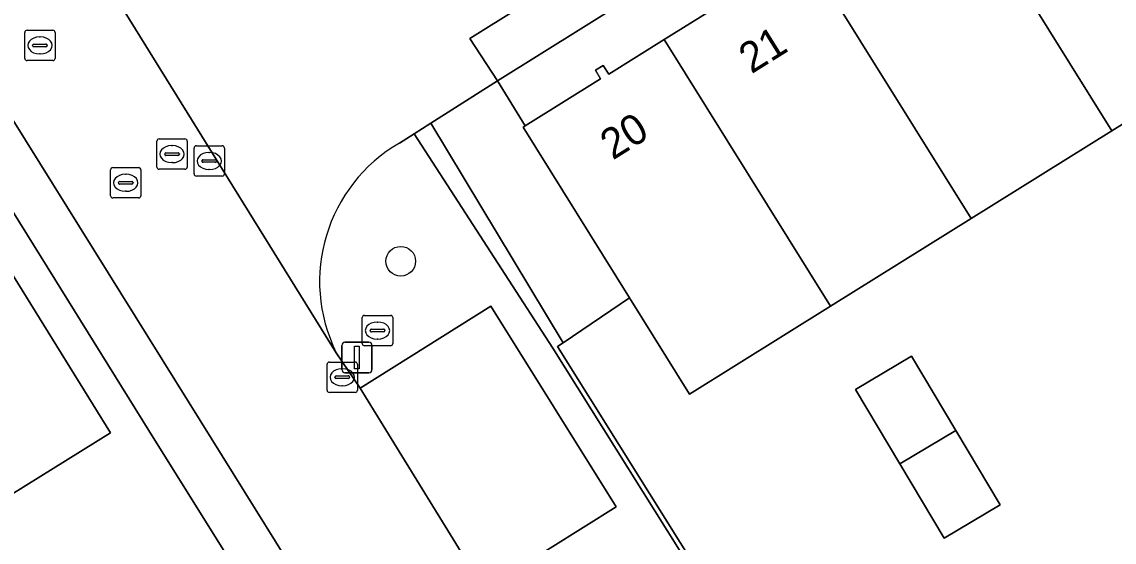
# Model space of a CAD drawing. Extents: x 159279 to 160377, y 384531 to 385888.
# Drawn here: x 159590.06 to 159626.04, y 385523.3 to 385540.44 of the extents above; entities that cross this region are included whole.
import ezdxf

# ---------------------------------------------------------------- set-up
doc = ezdxf.new("R2010")
doc.units = 0
for name, color, linetype in [('IMGEO_Boom', 7, 'Continuous'), ('IMGEO_Brandkraan', 7, 'Continuous'), ('IMGEO_Erf', 7, 'Continuous'), ('IMGEO_Groenvoorziening', 7, 'Continuous'), ('IMGEO_Hek', 7, 'Continuous'), ('IMGEO_Kolk', 7, 'Continuous'), ('IMGEO_Lichtmast', 7, 'Continuous'), ('IMGEO_Pand', 7, 'Continuous'), ('IMGEO_Pand_nummerreeks', 7, 'Continuous'), ('IMGEO_Parkeervlak_open', 7, 'Continuous'), ('IMGEO_Rijbaan_lokaal_open', 7, 'Continuous'), ('IMGEO_Rioolput', 7, 'Continuous'), ('IMGEO_Voetpad_open', 7, 'Continuous')]:
    doc.layers.add(name, color=color, linetype=linetype)

msp = doc.modelspace()

# ---------------------------------------------------------------- linework, layer by layer
at = {"layer": 'IMGEO_Boom'}
msp.add_circle((159602.537, 385532.554), 0.489, dxfattribs=at)
at = {"layer": 'IMGEO_Brandkraan'}
for p, q in [((159600.112, 385528.308), (159600.112, 385529.16)), ((159600.187, 385529.234), (159601.039, 385529.234)), ((159600.6, 385529.014), (159600.625, 385529.014)), ((159601.113, 385529.16), (159601.113, 385528.308)), ((159600.371, 385528.728), (159600.371, 385528.74)), ((159600.809, 385528.691), (159600.411, 385528.691)), ((159600.414, 385528.777), (159600.812, 385528.777)), ((159600.855, 385528.74), (159600.855, 385528.728)), ((159601.039, 385528.234), (159600.187, 385528.234)), ((159600.623, 385528.454), (159600.598, 385528.454))]:
    msp.add_line(p, q, dxfattribs=at)
for points in [[(159600.112, 385528.308), (159600.112, 385529.16)], [(159600.187, 385529.234), (159601.039, 385529.234)], [(159601.113, 385529.16), (159601.113, 385528.308)], [(159601.039, 385528.234), (159600.187, 385528.234)]]:
    msp.add_lwpolyline(points, dxfattribs=at)
for centre, radius, start, end in [((159600.189, 385529.158), 0.0765, 91.552, 178.448), ((159600.189, 385529.158), 0.0765, 91.552, 178.448), ((159601.037, 385529.158), 0.0765, 1.552, 88.448), ((159601.037, 385529.158), 0.0765, 1.552, 88.448), ((159600.411, 385528.737), 0.0403, 85.8775, 175.7526), ((159600.408, 385528.727), 0.0366, 178.938, 274.7102), ((159600.812, 385528.734), 0.043, 264.8664, 352.4533), ((159600.816, 385528.739), 0.0386, 1.7309, 96.639), ((159600.189, 385528.31), 0.0765, 181.552, 268.448), ((159600.189, 385528.31), 0.0765, 181.552, 268.448), ((159601.037, 385528.31), 0.0765, 271.552, 358.448), ((159601.037, 385528.31), 0.0765, 271.552, 358.448)]:
    msp.add_arc(centre, radius, start, end, dxfattribs=at)
for centre, major_axis, ratio, start_param, end_param in [((159600.599, 385528.734), (-0.387, 0.002), 0.722429, 4.712389, 7.853982), ((159600.624, 385528.734), (-0.39, 0.002), 0.717154, 1.570796, 4.712389)]:
    msp.add_ellipse(centre, major_axis=major_axis, ratio=ratio, start_param=start_param, end_param=end_param, dxfattribs=at)
at = {"layer": 'IMGEO_Erf'}
for points in [[(159644.628, 385562.773), (159642.638, 385561.539), (159643.576, 385560.048), (159643.656, 385560.098), (159649.157, 385551.309), (159644.519, 385548.418), (159639.881, 385545.526), (159635.242, 385542.635), (159630.604, 385539.744), (159625.966, 385536.852), (159621.328, 385533.961), (159616.689, 385531.069), (159612.051, 385528.178), (159610.073, 385531.349), (159607.883, 385529.866), (159607.706, 385529.747), (159620.829, 385508.766)], [(159642.638, 385561.539), (159605.721, 385538.494), (159606.633, 385537.009), (159609.114, 385538.562), (159608.949, 385538.847), (159609.21, 385539.003), (159609.39, 385538.714), (159611.212, 385539.856), (159613.352, 385541.196), (159613.181, 385541.49), (159613.447, 385541.645), (159613.623, 385541.356), (159615.85, 385542.747), (159618.298, 385544.276), (159618.123, 385544.568), (159618.377, 385544.72), (159618.557, 385544.437), (159620.485, 385545.644), (159622.517, 385546.917), (159622.347, 385547.2), (159622.611, 385547.358), (159622.787, 385547.074), (159625.124, 385548.534), (159627.455, 385549.991)]]:
    msp.add_lwpolyline(points, dxfattribs=at)
for points in [[(159587.115, 385538.423), (159579.101, 385551.289), (159564.521, 385542.253), (159563.52, 385543.985), (159550.779, 385535.931), (159552.567, 385533.055), (159540.058, 385524.978), (159549.424, 385510.444), (159556.132, 385514.582), (159563.861, 385502.59), (159596.852, 385522.799), (159594.244, 385526.978), (159588.878, 385535.592), (159558.583, 385516.525), (159558.01, 385517.398), (159552.676, 385514.092), (159550.122, 385518.172), (159552.021, 385519.341), (159550.797, 385521.292), (159548.904, 385520.113), (159546.853, 385523.403), (159554.144, 385527.964), (159558.672, 385520.726)], [(159588.722, 385533.768), (159592.982, 385526.903), (159587.791, 385523.681), (159586.857, 385525.185), (159584.334, 385523.619), (159585.267, 385522.115), (159581.945, 385520.053), (159577.684, 385526.907)], [(159620.822, 385526.977), (159622.282, 385524.53), (159620.442, 385523.431), (159618.981, 385525.878), (159617.52, 385528.325), (159619.361, 385529.424)]]:
    msp.add_lwpolyline(points, close=True, dxfattribs=at)
at = {"layer": 'IMGEO_Groenvoorziening'}
for points in [[(159606.568, 385536.969), (159606.633, 385537.009), (159605.721, 385538.494), (159603.534, 385537.104), (159607.883, 385529.866), (159610.073, 385531.349)], [(159607.883, 385529.866), (159603.534, 385537.104), (159602.979, 385536.751), (159607.546, 385529.696), (159625.156, 385501.603), (159625.659, 385501.917), (159621.175, 385508.968), (159620.829, 385508.766), (159607.706, 385529.747)]]:
    msp.add_lwpolyline(points, close=True, dxfattribs=at)
for points in [[(159600.416, 385529.542), (159601.198, 385528.374), (159605.503, 385531.069), (159609.631, 385524.466), (159605.291, 385521.738), (159607.176, 385518.737), (159611.543, 385521.434), (159615.61, 385514.841), (159611.258, 385512.107), (159613.285, 385508.969), (159617.621, 385511.695), (159621.706, 385505.092), (159617.346, 385502.343), (159619.877, 385498.309), (159625.156, 385501.603), (159607.546, 385529.696), (159602.979, 385536.751)], [(159602.979, 385536.751), (159602.495, 385536.443)]]:
    msp.add_lwpolyline(points, dxfattribs=at)
msp.add_arc((159605.13, 385531.886), 5.264, 120.0343, 206.4347, dxfattribs=at)
at = {"layer": 'IMGEO_Hek'}
msp.add_lwpolyline([(159621.175, 385508.968), (159620.829, 385508.766), (159607.706, 385529.747), (159607.883, 385529.866), (159610.073, 385531.349)], dxfattribs=at)
at = {"layer": 'IMGEO_Kolk'}
for p, q in [((159601.347, 385530.77), (159602.199, 385530.77)), ((159601.272, 385529.844), (159601.272, 385530.696)), ((159601.76, 385530.55), (159601.785, 385530.55)), ((159602.273, 385530.696), (159602.273, 385529.844)), ((159601.531, 385530.264), (159601.531, 385530.276)), ((159601.969, 385530.227), (159601.571, 385530.227)), ((159601.574, 385530.313), (159601.972, 385530.313)), ((159602.015, 385530.276), (159602.015, 385530.264)), ((159602.199, 385529.77), (159601.347, 385529.77)), ((159601.783, 385529.99), (159601.758, 385529.99))]:
    msp.add_line(p, q, dxfattribs=at)
for points in [[(159601.347, 385530.77), (159602.199, 385530.77)], [(159601.272, 385529.844), (159601.272, 385530.696)], [(159602.273, 385530.696), (159602.273, 385529.844)], [(159602.199, 385529.77), (159601.347, 385529.77)]]:
    msp.add_lwpolyline(points, dxfattribs=at)
for centre, radius, start, end in [((159601.349, 385530.694), 0.0765, 91.552, 178.448), ((159601.349, 385530.694), 0.0765, 91.552, 178.448), ((159602.197, 385530.694), 0.0765, 1.552, 88.448), ((159602.197, 385530.694), 0.0765, 1.552, 88.448), ((159601.571, 385530.273), 0.0403, 85.8775, 175.7526), ((159601.568, 385530.263), 0.0366, 178.938, 274.7102), ((159601.972, 385530.27), 0.043, 264.8664, 352.4533), ((159601.976, 385530.275), 0.0386, 1.7309, 96.639), ((159601.349, 385529.846), 0.0765, 181.552, 268.448), ((159601.349, 385529.846), 0.0765, 181.552, 268.448), ((159602.197, 385529.846), 0.0765, 271.552, 358.448), ((159602.197, 385529.846), 0.0765, 271.552, 358.448)]:
    msp.add_arc(centre, radius, start, end, dxfattribs=at)
for centre, major_axis, ratio, start_param, end_param in [((159601.759, 385530.27), (-0.387, 0.002), 0.722429, 4.712389, 7.853982), ((159601.784, 385530.27), (-0.39, 0.002), 0.717154, 1.570796, 4.712389)]:
    msp.add_ellipse(centre, major_axis=major_axis, ratio=ratio, start_param=start_param, end_param=end_param, dxfattribs=at)
at = {"layer": 'IMGEO_Lichtmast'}
for p, q in [((159600.6, 385528.983), (159600.6, 385529.783)), ((159600.6, 385529.783), (159600.6, 385528.983)), ((159600.7, 385529.883), (159601.49, 385529.883)), ((159601.49, 385529.883), (159600.7, 385529.883)), ((159601.59, 385529.783), (159601.59, 385528.983)), ((159601.59, 385528.983), (159601.59, 385529.783)), ((159601.49, 385528.883), (159600.7, 385528.883)), ((159600.7, 385528.883), (159601.49, 385528.883))]:
    msp.add_line(p, q, dxfattribs=at)
msp.add_lwpolyline([(159601.02, 385529.758), (159601.17, 385529.758), (159601.17, 385529.008), (159601.02, 385529.008), (159601.02, 385529.758)], dxfattribs=at)
for centre, start, end in [((159600.7, 385529.783), 90, 180), ((159600.7, 385529.783), 90, 180), ((159601.49, 385529.783), 0, 90), ((159601.49, 385529.783), 360, 90), ((159600.7, 385528.983), 180, 270), ((159600.7, 385528.983), 180, 270), ((159601.49, 385528.983), 270, 0), ((159601.49, 385528.983), 270, 0)]:
    msp.add_arc(centre, 0.1, start, end, dxfattribs=at)
at = {"layer": 'IMGEO_Pand'}
for points in [[(159625.124, 385548.534), (159622.787, 385547.074), (159622.611, 385547.358), (159622.347, 385547.2), (159622.517, 385546.917), (159620.485, 385545.644), (159625.966, 385536.852), (159630.604, 385539.744)], [(159620.485, 385545.644), (159618.557, 385544.437), (159618.377, 385544.72), (159618.123, 385544.568), (159618.298, 385544.276), (159615.85, 385542.747), (159621.328, 385533.961), (159625.966, 385536.852)], [(159615.85, 385542.747), (159613.623, 385541.356), (159613.447, 385541.645), (159613.181, 385541.49), (159613.352, 385541.196), (159611.212, 385539.856), (159616.689, 385531.069), (159621.328, 385533.961)], [(159611.212, 385539.856), (159609.39, 385538.714), (159609.21, 385539.003), (159608.949, 385538.847), (159609.114, 385538.562), (159606.633, 385537.009), (159606.568, 385536.969), (159610.073, 385531.349), (159612.051, 385528.178), (159616.689, 385531.069)], [(159581.945, 385520.053), (159585.267, 385522.115), (159584.334, 385523.619), (159586.857, 385525.185), (159587.791, 385523.681), (159592.982, 385526.903), (159588.722, 385533.768), (159577.684, 385526.907)], [(159617.52, 385528.325), (159618.981, 385525.878), (159620.822, 385526.977), (159619.361, 385529.424)], [(159620.822, 385526.977), (159618.981, 385525.878), (159620.442, 385523.431), (159622.282, 385524.53)]]:
    msp.add_lwpolyline(points, close=True, dxfattribs=at)
at = {"layer": 'IMGEO_Parkeervlak_open'}
msp.add_lwpolyline([(159601.198, 385528.374), (159605.291, 385521.738), (159609.631, 385524.466), (159605.503, 385531.069)], close=True, dxfattribs=at)
at = {"layer": 'IMGEO_Rijbaan_lokaal_open'}
for points in [[(159539.928, 385617.181), (159595.571, 385527.892), (159615.638, 385495.651), (159619.877, 385498.309), (159617.346, 385502.343), (159613.285, 385508.969), (159611.258, 385512.107), (159607.176, 385518.737), (159605.291, 385521.738), (159601.198, 385528.374), (159600.416, 385529.542), (159592.097, 385542.955)], [(159602.495, 385536.443), (159602.979, 385536.751), (159603.534, 385537.104), (159605.721, 385538.494), (159604.81, 385539.894), (159643.761, 385564.21), (159644.628, 385562.773)], [(159592.097, 385542.955), (159600.416, 385529.542)]]:
    msp.add_lwpolyline(points, dxfattribs=at)
msp.add_arc((159605.13, 385531.886), 5.264, 120.0343, 206.4347, dxfattribs=at)
at = {"layer": 'IMGEO_Rioolput'}
for p, q in [((159590.154, 385539.237), (159590.154, 385540.089)), ((159590.229, 385540.163), (159591.081, 385540.163)), ((159591.155, 385540.089), (159591.155, 385539.237)), ((159590.642, 385539.943), (159590.667, 385539.943)), ((159590.413, 385539.657), (159590.413, 385539.669)), ((159590.851, 385539.62), (159590.453, 385539.62)), ((159590.456, 385539.706), (159590.854, 385539.706)), ((159590.665, 385539.383), (159590.64, 385539.383)), ((159590.897, 385539.669), (159590.897, 385539.657)), ((159591.081, 385539.163), (159590.229, 385539.163)), ((159594.504, 385535.656), (159594.504, 385536.508)), ((159594.579, 385536.582), (159595.431, 385536.582)), ((159595.505, 385536.508), (159595.505, 385535.656)), ((159594.806, 385536.125), (159595.204, 385536.125)), ((159594.992, 385536.362), (159595.017, 385536.362)), ((159595.731, 385535.43), (159595.731, 385536.282)), ((159595.806, 385536.356), (159596.658, 385536.356)), ((159596.219, 385536.136), (159596.244, 385536.136)), ((159596.732, 385536.282), (159596.732, 385535.43)), ((159594.763, 385536.076), (159594.763, 385536.088)), ((159595.201, 385536.039), (159594.803, 385536.039)), ((159595.015, 385535.802), (159594.99, 385535.802)), ((159595.247, 385536.088), (159595.247, 385536.076)), ((159595.99, 385535.85), (159595.99, 385535.862)), ((159596.428, 385535.813), (159596.03, 385535.813)), ((159596.033, 385535.899), (159596.431, 385535.899)), ((159596.474, 385535.862), (159596.474, 385535.85)), ((159592.98, 385534.711), (159592.98, 385535.563)), ((159593.055, 385535.637), (159593.907, 385535.637)), ((159593.468, 385535.417), (159593.493, 385535.417)), ((159593.981, 385535.563), (159593.981, 385534.711)), ((159595.431, 385535.582), (159594.579, 385535.582)), ((159596.242, 385535.576), (159596.217, 385535.576)), ((159593.239, 385535.131), (159593.239, 385535.143)), ((159593.677, 385535.094), (159593.279, 385535.094)), ((159593.282, 385535.18), (159593.68, 385535.18)), ((159593.723, 385535.143), (159593.723, 385535.131)), ((159596.658, 385535.356), (159595.806, 385535.356)), ((159593.491, 385534.857), (159593.466, 385534.857)), ((159593.907, 385534.637), (159593.055, 385534.637))]:
    msp.add_line(p, q, dxfattribs=at)
for points in [[(159590.154, 385539.237), (159590.154, 385540.089)], [(159590.229, 385540.163), (159591.081, 385540.163)], [(159591.155, 385540.089), (159591.155, 385539.237)], [(159591.081, 385539.163), (159590.229, 385539.163)], [(159594.504, 385535.656), (159594.504, 385536.508)], [(159594.579, 385536.582), (159595.431, 385536.582)], [(159595.505, 385536.508), (159595.505, 385535.656)], [(159595.731, 385535.43), (159595.731, 385536.282)], [(159595.806, 385536.356), (159596.658, 385536.356)], [(159596.732, 385536.282), (159596.732, 385535.43)], [(159592.98, 385534.711), (159592.98, 385535.563)], [(159593.055, 385535.637), (159593.907, 385535.637)], [(159593.981, 385535.563), (159593.981, 385534.711)], [(159595.431, 385535.582), (159594.579, 385535.582)], [(159596.658, 385535.356), (159595.806, 385535.356)], [(159593.907, 385534.637), (159593.055, 385534.637)]]:
    msp.add_lwpolyline(points, dxfattribs=at)
for centre, radius, start, end in [((159590.231, 385540.087), 0.0765, 91.552, 178.448), ((159590.231, 385540.087), 0.0765, 91.552, 178.448), ((159591.079, 385540.087), 0.0765, 1.552, 88.448), ((159591.079, 385540.087), 0.0765, 1.552, 88.448), ((159590.453, 385539.666), 0.0403, 85.8775, 175.7526), ((159590.45, 385539.656), 0.0366, 178.938, 274.7102), ((159590.854, 385539.663), 0.043, 264.8664, 352.4533), ((159590.858, 385539.668), 0.0386, 1.7309, 96.639), ((159590.231, 385539.239), 0.0765, 181.552, 268.448), ((159590.231, 385539.239), 0.0765, 181.552, 268.448), ((159591.079, 385539.239), 0.0765, 271.552, 358.448), ((159591.079, 385539.239), 0.0765, 271.552, 358.448), ((159594.581, 385536.506), 0.0765, 91.552, 178.448), ((159594.581, 385536.506), 0.0765, 91.552, 178.448), ((159595.429, 385536.506), 0.0765, 1.552, 88.448), ((159595.429, 385536.506), 0.0765, 1.552, 88.448), ((159594.803, 385536.085), 0.0403, 85.8775, 175.7526), ((159595.208, 385536.087), 0.0386, 1.7309, 96.639), ((159595.808, 385536.28), 0.0765, 91.552, 178.448), ((159595.808, 385536.28), 0.0765, 91.552, 178.448), ((159596.656, 385536.28), 0.0765, 1.552, 88.448), ((159596.656, 385536.28), 0.0765, 1.552, 88.448), ((159594.8, 385536.075), 0.0366, 178.938, 274.7102), ((159595.204, 385536.082), 0.043, 264.8664, 352.4533), ((159596.03, 385535.859), 0.0403, 85.8775, 175.7526), ((159596.027, 385535.849), 0.0366, 178.938, 274.7102), ((159596.431, 385535.856), 0.043, 264.8664, 352.4533), ((159596.435, 385535.861), 0.0386, 1.7309, 96.639), ((159593.057, 385535.561), 0.0765, 91.552, 178.448), ((159593.057, 385535.561), 0.0765, 91.552, 178.448), ((159593.905, 385535.561), 0.0765, 1.552, 88.448), ((159593.905, 385535.561), 0.0765, 1.552, 88.448), ((159594.581, 385535.658), 0.0765, 181.552, 268.448), ((159594.581, 385535.658), 0.0765, 181.552, 268.448), ((159595.429, 385535.658), 0.0765, 271.552, 358.448), ((159595.429, 385535.658), 0.0765, 271.552, 358.448), ((159595.808, 385535.432), 0.0765, 181.552, 268.448), ((159595.808, 385535.432), 0.0765, 181.552, 268.448), ((159596.656, 385535.432), 0.0765, 271.552, 358.448), ((159596.656, 385535.432), 0.0765, 271.552, 358.448), ((159593.279, 385535.14), 0.0403, 85.8775, 175.7526), ((159593.276, 385535.13), 0.0366, 178.938, 274.7102), ((159593.68, 385535.137), 0.043, 264.8664, 352.4533), ((159593.684, 385535.142), 0.0386, 1.7309, 96.639), ((159593.057, 385534.713), 0.0765, 181.552, 268.448), ((159593.057, 385534.713), 0.0765, 181.552, 268.448), ((159593.905, 385534.713), 0.0765, 271.552, 358.448), ((159593.905, 385534.713), 0.0765, 271.552, 358.448)]:
    msp.add_arc(centre, radius, start, end, dxfattribs=at)
for centre, major_axis, ratio, start_param, end_param in [((159590.641, 385539.663), (-0.387, 0.002), 0.722429, 4.712389, 7.853982), ((159590.666, 385539.663), (-0.39, 0.002), 0.717154, 1.570796, 4.712389), ((159594.991, 385536.082), (-0.387, 0.002), 0.722429, 4.712389, 7.853982), ((159595.016, 385536.082), (-0.39, 0.002), 0.717154, 1.570796, 4.712389), ((159596.218, 385535.856), (-0.387, 0.002), 0.722429, 4.712389, 7.853982), ((159596.243, 385535.856), (-0.39, 0.002), 0.717154, 1.570796, 4.712389), ((159593.467, 385535.137), (-0.387, 0.002), 0.722429, 4.712389, 7.853982), ((159593.492, 385535.137), (-0.39, 0.002), 0.717154, 1.570796, 4.712389)]:
    msp.add_ellipse(centre, major_axis=major_axis, ratio=ratio, start_param=start_param, end_param=end_param, dxfattribs=at)
at = {"layer": 'IMGEO_Voetpad_open'}
msp.add_lwpolyline([(159538.882, 385615.854), (159542.675, 385609.765), (159544.417, 385606.969), (159553.71, 385592.05), (159554.339, 385591.04), (159555.698, 385588.858), (159563.586, 385576.195), (159565.344, 385573.373), (159573.18, 385560.794), (159574.849, 385558.115), (159576.035, 385556.211), (159579.101, 385551.289), (159587.115, 385538.423), (159588.878, 385535.592), (159594.244, 385526.978), (159596.852, 385522.799), (159597.914, 385521.096), (159598.735, 385519.781), (159600.015, 385517.729), (159614.317, 385494.809), (159614.413, 385494.87), (159615.638, 385495.651), (159595.571, 385527.892), (159539.928, 385617.181)], dxfattribs=at)
msp.add_lwpolyline([(159642.638, 385561.539), (159644.628, 385562.773), (159643.761, 385564.21), (159604.81, 385539.894), (159605.721, 385538.494)], close=True, dxfattribs=at)

# ---------------------------------------------------------------- texts
at = {"layer": 'IMGEO_Pand_nummerreeks'}
for s, rotation, p in [('21', 32.0627, (159614.089, 385538.708)), ('20', 32.0455, (159609.522, 385535.868))]:
    msp.add_text(s, height=1, rotation=rotation, dxfattribs=at).set_placement(p)

doc.saveas('drawing.dxf')
